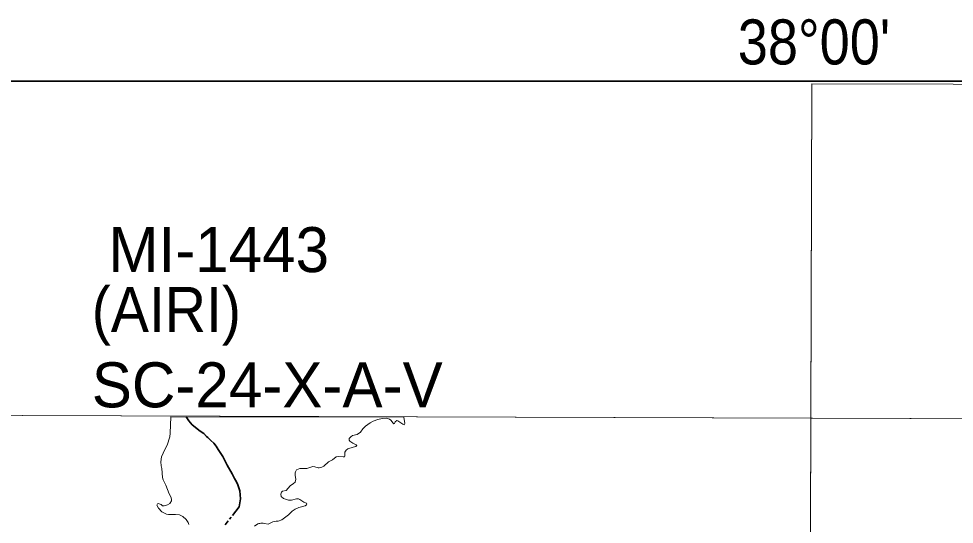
# Model space of a CAD drawing. Extents: x 553962 to 842807, y 8883888 to 9032388.
# Drawn here: x 576842 to 587242, y 8919850 to 8925463 of the extents above; entities that cross this region are included whole.
import ezdxf
from ezdxf.enums import TextEntityAlignment as Align

# ---------------------------------------------------------------- set-up
doc = ezdxf.new("R2010")
doc.units = 0
doc.header["$LTSCALE"] = 20
doc.linetypes.add('LONG_DASH_SHORT_DASH', pattern=[9.9, 6, -1.2, 1.5, -1.2])
doc.layers.add('6', color=7, linetype='Continuous', lineweight=13)

msp = doc.modelspace()

# ---------------------------------------------------------------- linework, layer by layer
at = {"layer": '6'}
msp.add_line((581121.23, 8921038.85), (578531.52, 8921044.32), dxfattribs=at)
at = {"layer": '6', "lineweight": 35}
msp.add_lwpolyline([(574695.3, 8924769.57), (626625.69, 8924769.57), (626625.69, 8896026.67), (574695.3, 8896026.67)], close=True, dxfattribs=at)
at = {"layer": '6'}
for points in [[(585656.26, 8924738.82), (585614.83, 8909969.81), (585573.59, 8896026.67)], [(574684.91, 8921064.73), (596639.85, 8920989.8), (607636.31, 8920937.24), (626625.69, 8920820.54)], [(578531.52, 8921044.32), (578525.37, 8920861.07), (578521.03, 8920819.66), (578490.77, 8920729.78), (578464.82, 8920681.31), (578427.71, 8920597.62), (578420.31, 8920542.14), (578424.2, 8920499.81), (578432.84, 8920469.45), (578439.33, 8920370.06), (578446.67, 8920342.44), (578476.92, 8920285.36), (578512.42, 8920187.19), (578534.01, 8920155.61), (578541.79, 8920127.94), (578541.8, 8920108.53), (578520.61, 8920080.82), (578495.97, 8920066.12), (578459.78, 8920053.61), (578441.41, 8920053.61), (578423.37, 8920067.38), (578392.2, 8920079.51), (578383.97, 8920077.74), (578378.38, 8920063.14), (578394.37, 8920026.77), (578431.94, 8919986.16), (578483, 8919962.79), (578507.07, 8919958.91), (578585.08, 8919958.02), (578628.79, 8919952.9), (578664.62, 8919935.51), (578704.79, 8919902.25), (578724.27, 8919870.21), (578732.02, 8919846.48)], [(579461.03, 8919829.21), (579498.99, 8919853.37), (579510.94, 8919857.65), (579520.25, 8919857.31), (579532.15, 8919862.38), (579560.38, 8919862.46), (579574.21, 8919857.3), (579615.33, 8919851.68), (579664.67, 8919876.32), (579702.24, 8919884.95), (579725.63, 8919882.82), (579767.12, 8919897.12), (579839.72, 8919952.84), (579882.96, 8919994.72), (579914.91, 8920018.53), (579956.46, 8920036.28), (580025.59, 8920054.43), (580039.43, 8920065.65), (580043.34, 8920072.7), (580039.42, 8920082.98), (580010.03, 8920094.68), (579966.88, 8920124.45), (579951.27, 8920131.83), (579930.52, 8920133.56), (579875.18, 8920117.13), (579840.6, 8920115.85), (579783.63, 8920134.81), (579758.84, 8920158.37), (579754.56, 8920184.15), (579761.92, 8920206.17), (579774.45, 8920216.98), (579813.81, 8920225.26), (579860.05, 8920275.37), (579895.5, 8920300.45), (579913.91, 8920318.8), (579921.64, 8920350.66), (579915.83, 8920390.76), (579915.4, 8920421.99), (579918.01, 8920433.22), (579930.96, 8920453.06), (579964.97, 8920468.61), (580042.93, 8920468.21), (580110.38, 8920489.38), (580134.99, 8920486.69), (580169.18, 8920474.7), (580182.1, 8920474.7), (580209.86, 8920482.93), (580232.76, 8920495.47), (580286.83, 8920543.88), (580330.05, 8920563.36), (580370.27, 8920600.08), (580392.23, 8920603.96), (580447.76, 8920597.66), (580462.73, 8920600.09), (580468.05, 8920609.29), (580465.36, 8920649.36), (580481.78, 8920671.84), (580500.38, 8920686.3), (580558.25, 8920706.84), (580587.8, 8920713.2), (580598.42, 8920722.85), (580593.6, 8920732.49), (580556.53, 8920749.26), (580522.45, 8920772.98), (580513.78, 8920785.12), (580515.53, 8920802.87), (580532.83, 8920821.03), (580553.58, 8920833.99), (580604.13, 8920848.25), (580639.58, 8920872.89), (580666.93, 8920910.19), (580696.62, 8920937.28), (580749.4, 8920976.65), (580780.49, 8920993.06), (580833.99, 8921014.64), (580880.68, 8921023.76), (580934.02, 8921026.36), (580962.92, 8921016.45), (580979.36, 8921004.36), (581002.34, 8920972.34), (581011.84, 8920966.3), (581020.4, 8920969.65), (581025.76, 8920985.4), (581044.75, 8921001.28), (581055.11, 8920999.53), (581110.03, 8920959.34), (581125.06, 8920955.48), (581132.01, 8920968.44), (581121.23, 8921038.85)]]:
    msp.add_lwpolyline(points, dxfattribs=at)
for points in [[(585656.26, 8924738.82), (596655.53, 8924715.82), (596639.85, 8920989.8), (585645.85, 8921027.32)], [(585645.85, 8921027.32), (574684.91, 8921064.73), (574653.9, 8910009.29), (585614.83, 8909969.81)]]:
    msp.add_lwpolyline(points, close=True, dxfattribs=at)
at = {"layer": '6', "linetype": 'LONG_DASH_SHORT_DASH', "lineweight": 35}
msp.add_lwpolyline([(578702.06, 8921041.65), (578732.47, 8920996.54), (578770.02, 8920953.37), (578860.05, 8920883.67), (578900.17, 8920859.07), (578930.89, 8920824.93), (578945.61, 8920814.51), (578976.32, 8920780.8), (579009.14, 8920751.43), (579035.95, 8920715.12), (579057.17, 8920678.76), (579111.61, 8920601.84), (579159.64, 8920504.96), (579214.18, 8920410.57), (579239.62, 8920357.96), (579263.37, 8920321.67), (579278.09, 8920289.21), (579297.98, 8920220.46), (579306.63, 8920132.31), (579291.01, 8920043.13), (579137.75, 8919842.8)], dxfattribs=at)

# ---------------------------------------------------------------- texts
at = {"layer": '6', "width": 0.9}
msp.add_text("38°00'", height=500, dxfattribs=at).set_placement((585681.87, 8924955.95), align=Align.CENTER)
at = {"layer": '6'}
for s, p in [('MI-1443', (577838.33, 8922649.36)), ('SC-24-X-A-V', (577653.93, 8921147.89))]:
    msp.add_text(s, height=500, dxfattribs=at).set_placement(p)
at = {"layer": '6', "width": 0.95}
msp.add_text('(AIRI)', height=500, dxfattribs=at).set_placement((577653.93, 8921984.95))

doc.saveas('drawing.dxf')
